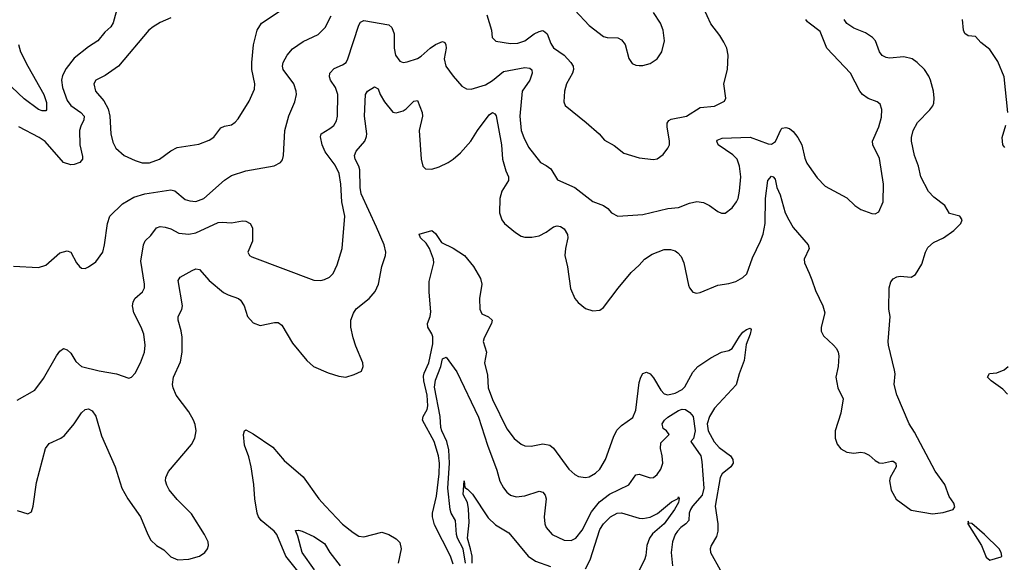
# Model space of a CAD drawing. Header units: inches. Extents: x 1305375 to 1407406, y 744550 to 841633.
# Tile 296 of 509: x 1365585 to 1371092, y 772875 to 775909. Entities that reach past the tile are written whole.
import ezdxf

# ---------------------------------------------------------------- set-up
doc = ezdxf.new("R2010")
doc.units = ezdxf.units.IN
doc.header["$MEASUREMENT"] = 0
doc.layers.add('B3767', color=7, linetype='Continuous')
doc.layers.add('B3777', color=7, linetype='Continuous')

msp = doc.modelspace()

# ---------------------------------------------------------------- linework, layer by layer
at = {"layer": 'B3767', "color": 5}
for points, elevation in [([(1366133.8, 775986.2), (1366107.8, 775892.2), (1366095.2, 775870), (1366060.1, 775839.9), (1366021.3, 775790), (1365970, 775758), (1365890, 775693.1), (1365844.7, 775635.3), (1365823.8, 775596.2), (1365819, 775570), (1365823.9, 775530), (1365850, 775457.7), (1365870.2, 775430), (1365926, 775390), (1365944.9, 775370), (1365944, 775350), (1365925.9, 775314.1), (1365919.4, 775290), (1365921.7, 775210), (1365936.2, 775143.8), (1365936.1, 775130), (1365920.3, 775110), (1365890, 775099.1), (1365870, 775098.1), (1365830, 775110.8), (1365727.3, 775227.3), (1365693.3, 775250), (1365580.5, 775310)], 1160), ([(1366430, 775920.3), (1366370, 775893.8), (1366330.3, 775870), (1366306.3, 775850), (1366136.5, 775650), (1366063, 775597), (1366010.5, 775570), (1365998.9, 775550), (1366009, 775510), (1366055.3, 775455.3), (1366079.4, 775410), (1366088.7, 775370), (1366095.2, 775270), (1366105.1, 775225.1), (1366121.6, 775190), (1366168.2, 775150), (1366230, 775121.6), (1366270, 775108.6), (1366310, 775108.6), (1366367.3, 775130), (1366430, 775175.6), (1366466.1, 775193.9), (1366586, 775214), (1366644.4, 775235.6), (1366670, 775251.7), (1366710, 775303.7), (1366730, 775313.7), (1366770, 775322), (1366790, 775335.8), (1366805.7, 775354.3), (1366867.3, 775452.7), (1366898.7, 775521.3), (1366899.3, 775550), (1366883.7, 775630), (1366882.9, 775670), (1366892.4, 775767.6), (1366912.7, 775850), (1366937.6, 775890), (1367041.5, 775958.5)], 1180), ([(1368197.1, 775937.1), (1368224, 775850), (1368227.3, 775810), (1368248.2, 775788.2), (1368330, 775775.2), (1368370, 775777.3), (1368410, 775791.3), (1368462.6, 775830), (1368490, 775843.5), (1368510, 775847.9), (1368522, 775842), (1368534, 775830), (1368555.4, 775775.4), (1368570, 775751.8), (1368630, 775710.2), (1368668.1, 775670), (1368680.2, 775650), (1368682.2, 775630), (1368676.9, 775610), (1368643.6, 775550), (1368632, 775510), (1368627.7, 775450), (1368634.8, 775430), (1368753.7, 775333.7), (1368826, 775270), (1368856.2, 775236.2), (1368910, 775204.9), (1368963.1, 775163.1), (1369050, 775137.1), (1369130, 775127.2), (1369149.6, 775130.4), (1369184.1, 775155.9), (1369209.7, 775190.3), (1369218.4, 775210), (1369219.7, 775230), (1369206, 775310), (1369206.9, 775330), (1369215.2, 775344.8), (1369228, 775352), (1369314.5, 775370), (1369390, 775418.6), (1369470, 775424.9), (1369526, 775454), (1369534.7, 775470), (1369522.9, 775550), (1369542.7, 775630), (1369546.6, 775710), (1369539.3, 775750), (1369523.4, 775783.4), (1369500.8, 775820.8), (1369450, 775885.2), (1369410, 775975.1)], 1160), ([(1368690, 775961.7), (1368770, 775875.8), (1368850, 775815.3), (1368870, 775808.9), (1368930, 775806.7), (1368950, 775796.4), (1368970.2, 775770.2), (1368992.4, 775692.4), (1369010, 775664), (1369030, 775654), (1369050, 775653), (1369070, 775653.4), (1369110, 775664.9), (1369149.6, 775690.4), (1369176.2, 775730), (1369191.2, 775790), (1369183, 775850), (1369168, 775890), (1369129.7, 775950)], 1180), ([(1365550, 774530.2), (1365690, 774523), (1365730, 774536.3), (1365810, 774604.9), (1365850, 774616.3), (1365870.8, 774610), (1365902, 774550), (1365918.8, 774530), (1365930, 774520.7), (1365950, 774518.8), (1365970, 774526.8), (1366010, 774555.5), (1366049.6, 774610), (1366059.7, 774650), (1366075.6, 774770), (1366089.7, 774810), (1366160.6, 774879.4), (1366222.8, 774917.2), (1366284.7, 774935.3), (1366430, 774957.2), (1366451.6, 774951.6), (1366510, 774904.5), (1366535.6, 774895.6), (1366570, 774892), (1366615.1, 774910), (1366730, 775011.5), (1366770, 775038.3), (1366850, 775064.6), (1367008.2, 775091.8), (1367042.7, 775110), (1367054.3, 775125.7), (1367060.7, 775150), (1367068.4, 775290), (1367090, 775370.8), (1367123.1, 775450), (1367132.1, 775490), (1367130.9, 775510), (1367118.7, 775550), (1367058.3, 775630), (1367054, 775650), (1367059.1, 775670), (1367080.5, 775710), (1367110, 775745.3), (1367170, 775787.6), (1367253.6, 775826.4), (1367293.9, 775866.1), (1367327.2, 775930)], 1160), ([(1365570, 773781), (1365670, 773838), (1365717.2, 773902.8), (1365790, 774030.5), (1365810, 774056.3), (1365830, 774070.4), (1365850, 774062.4), (1365870, 774044.4), (1365898, 773998), (1365930, 773970.2), (1366030, 773946.4), (1366126, 773930), (1366195.1, 773904.9), (1366210, 773910.7), (1366230, 773933.4), (1366261, 773990), (1366282, 774050), (1366286.4, 774090), (1366278.2, 774150), (1366264.8, 774190), (1366222.8, 774270), (1366215.3, 774310), (1366218.5, 774330), (1366228.3, 774350), (1366272.3, 774387.7), (1366282.6, 774410), (1366283.1, 774430), (1366261.6, 774558.4), (1366277.3, 774650), (1366287, 774673), (1366318.2, 774701.8), (1366350, 774746), (1366370, 774752.9), (1366398, 774750), (1366430, 774739.5), (1366475.2, 774715.2), (1366530, 774710.2), (1366570, 774718.2), (1366694.4, 774774.4), (1366717.8, 774777.8), (1366770, 774773.8), (1366830, 774783.6), (1366850, 774782), (1366873, 774770), (1366886.2, 774746.2), (1366886, 774670), (1366860.7, 774610), (1366870.5, 774590.5), (1366882.8, 774582.8), (1367230, 774452.2), (1367269.6, 774450.4), (1367290, 774457.1), (1367317.2, 774470), (1367338, 774490), (1367361.1, 774538.9), (1367388.4, 774630), (1367403.8, 774810), (1367387.1, 774890), (1367381.5, 774990), (1367372.3, 775050), (1367350, 775096.4), (1367292.9, 775170), (1367276.8, 775210), (1367266.6, 775253.4), (1367269.9, 775270.1), (1367320.2, 775299.8), (1367341.7, 775318.3), (1367356.3, 775343.7), (1367362, 775370), (1367363.8, 775490), (1367350.7, 775530), (1367323, 775570), (1367316.8, 775590), (1367318.5, 775610), (1367343.7, 775636.3), (1367390, 775656.3), (1367410, 775670.3), (1367420.7, 775690), (1367481.1, 775878.9), (1367490, 775896), (1367510, 775904.7), (1367650, 775879.6), (1367665.4, 775865.4), (1367679.4, 775830), (1367679, 775750), (1367686.4, 775710), (1367710, 775676.4), (1367730, 775670.3), (1367752.5, 775672.5), (1367810, 775692.6), (1367830, 775704.2), (1367880.8, 775750), (1367910, 775770.2), (1367950, 775787.4), (1367962, 775782), (1367969, 775769), (1367969.2, 775750), (1367959, 775690), (1367968.2, 775650), (1368010, 775592.7), (1368057.6, 775537.6), (1368083.1, 775523.1), (1368110, 775520.3), (1368190, 775544.2), (1368230, 775568.7), (1368290, 775619.5), (1368410, 775641.3), (1368438.2, 775638.2), (1368449.1, 775629.1), (1368451, 775610), (1368438.1, 775570), (1368395.1, 775510), (1368381.5, 775370), (1368390.2, 775290), (1368404, 775250), (1368430, 775197.1), (1368498, 775110), (1368530, 775094.6), (1368554.5, 775074.5), (1368592.9, 775012.9), (1368690, 774970.3), (1368790, 774892), (1368850.7, 774870), (1368873.9, 774853.9), (1368894, 774830), (1368930, 774810.5), (1369070, 774819.7), (1369210, 774853.7), (1369270, 774858.6), (1369330, 774882.4), (1369372.4, 774892.4), (1369410, 774887.6), (1369443, 774870), (1369490, 774836.3), (1369510, 774827.7), (1369530, 774827.7), (1369570, 774857.3), (1369594, 774890), (1369602.9, 774910), (1369611.5, 774950), (1369618.7, 775030), (1369610.9, 775090), (1369597.2, 775130), (1369572.9, 775152.9), (1369491.5, 775210), (1369482.9, 775230), (1369485.3, 775234.7), (1369512.8, 775247.2), (1369670, 775252.1), (1369770, 775214.2), (1369790, 775213.8), (1369811.4, 775228.6), (1369843.8, 775296.2), (1369850, 775301.8), (1369870, 775305.4), (1369890, 775299.8), (1369910, 775284), (1369937.4, 775250), (1369959.5, 775210), (1369975.5, 775135.5), (1369986.9, 775106.9), (1370000, 775088.8)], 1140), ([(1370000, 775889.6), (1369990, 775897.2), (1369981, 775910)], 1140), ([(1365577.2, 775770), (1365589.2, 775730), (1365629.7, 775649.7), (1365719.8, 775490), (1365734.3, 775445.7), (1365734.9, 775405.1), (1365730, 775399.5), (1365710, 775399.7), (1365690, 775407.8), (1365610, 775465.7), (1365505.8, 775565.8)], 1140), ([(1365570, 773164.9), (1365630, 773146.8), (1365650, 773158), (1365659.6, 773190), (1365678, 773322), (1365728.3, 773511.7), (1365750, 773539), (1365814, 773570), (1365834.9, 773585.1), (1365890, 773648.8), (1365930, 773710.8), (1365950, 773730.6), (1365970, 773734), (1365990, 773722), (1366010, 773692.4), (1366041.8, 773581.8), (1366118.9, 773410), (1366156.1, 773290), (1366190, 773230.4), (1366260.9, 773130), (1366300.8, 773030), (1366318.5, 772998.5), (1366350, 772970.3), (1366390, 772944.6), (1366430, 772905.7), (1366470, 772888.9), (1366530, 772893.7), (1366590, 772910.4), (1366620.9, 772930), (1366634.5, 772950), (1366640.7, 772970), (1366638.4, 772990), (1366618.7, 773030), (1366545.6, 773145.6), (1366466.1, 773226.1), (1366421.4, 773281.4), (1366406.7, 773306.7), (1366400.9, 773330), (1366401.5, 773350), (1366417.7, 773382.3), (1366545.5, 773534.5), (1366563.9, 773570), (1366571, 773610), (1366566.5, 773646.5), (1366557.7, 773670), (1366530, 773716.9), (1366459.8, 773810), (1366442.4, 773850), (1366439.8, 773870), (1366444.8, 773910), (1366483.9, 773996.1), (1366493.8, 774050), (1366494, 774134), (1366488.7, 774170), (1366470.9, 774230), (1366470.9, 774249.1), (1366491.4, 774288.6), (1366495.4, 774310), (1366471, 774450), (1366481.6, 774470), (1366550, 774507.4), (1366570, 774517), (1366590, 774512.2), (1366644.7, 774450), (1366724.4, 774384.4), (1366750, 774370.2), (1366808, 774350), (1366820.4, 774340.4), (1366839.6, 774310), (1366859.5, 774250), (1366890, 774214.9), (1366930, 774199.5), (1367010, 774217), (1367030, 774215.3), (1367050, 774200.4), (1367110, 774100.5), (1367190, 774003), (1367227.7, 773970), (1367310, 773934.4), (1367370, 773915.5), (1367409.4, 773910.6), (1367455.3, 773924.7), (1367496.6, 773943.4), (1367506.6, 773970), (1367504.5, 773990), (1367463.8, 774083.8), (1367449.8, 774129.8), (1367437.1, 774190), (1367437, 774230), (1367451, 774269), (1367467.5, 774292.5), (1367539.7, 774350), (1367573.5, 774390), (1367590.8, 774430), (1367609.8, 774530), (1367629.8, 774590), (1367631.6, 774610), (1367623.2, 774650), (1367581.2, 774750), (1367494.9, 774934.9), (1367488.9, 774970), (1367486.7, 775070), (1367481.9, 775090), (1367461.9, 775130), (1367457.9, 775150), (1367466.7, 775173.3), (1367514.2, 775230), (1367524.5, 775255.5), (1367526.2, 775270), (1367514, 775370), (1367519.7, 775490), (1367529.8, 775510.2), (1367570, 775533.4), (1367590, 775522.8), (1367601.6, 775490), (1367625.9, 775450), (1367672.4, 775392.4), (1367690, 775388.7), (1367730, 775400.2), (1367746, 775410), (1367790, 775453.1), (1367810, 775458), (1367835.5, 775390), (1367837.2, 775370), (1367819.7, 775290), (1367829.2, 775130), (1367839.5, 775090), (1367854.3, 775074.3), (1367890, 775073.8), (1367930, 775085.7), (1367982, 775110), (1368010, 775129.3), (1368050, 775165.2), (1368107.3, 775230), (1368144.4, 775290), (1368210, 775377.6), (1368230, 775390.3), (1368242.8, 775382.8), (1368250, 775371), (1368280.1, 775210), (1368284.8, 775130), (1368303.3, 775063.3), (1368319.1, 775030), (1368318.8, 775010), (1368280.7, 774950), (1368270.2, 774910), (1368269.1, 774830), (1368280.9, 774790), (1368295.8, 774770), (1368358.6, 774718.6), (1368390, 774698.3), (1368410, 774692.9), (1368450, 774693.8), (1368490, 774701.5), (1368530, 774721.1), (1368570, 774750.2), (1368590, 774756.9), (1368610, 774753.4), (1368630, 774740.3), (1368648.4, 774708.4), (1368650, 774688.7), (1368636.9, 774630), (1368633.6, 774590), (1368647.8, 774527.8), (1368665.9, 774405.9), (1368690, 774350.7), (1368707.9, 774327.9), (1368750, 774294.9), (1368790, 774280.5), (1368830, 774285.5), (1368850, 774300.5), (1368931.4, 774408.6), (1369004.2, 774495.8), (1369050, 774536.5), (1369079.8, 774570), (1369121.6, 774598.4), (1369190, 774623.5), (1369225.1, 774625.1), (1369250, 774617.3), (1369266.4, 774606.4), (1369284.7, 774584.7), (1369299.6, 774550), (1369325.1, 774425.1), (1369330.4, 774410.4), (1369350, 774386), (1369370, 774380.7), (1369390, 774383), (1369490, 774424.7), (1369550, 774433.8), (1369590, 774445.2), (1369630, 774467.4), (1369651, 774489), (1369682.8, 774577.2), (1369728.5, 774670), (1369742.3, 774710), (1369754.1, 774770), (1369756.4, 774910), (1369769.8, 775010.2), (1369790, 775034.8), (1369798, 775030), (1369810, 775018), (1369819.1, 774970), (1369837.6, 774930), (1369866.3, 774830), (1369885.8, 774790), (1369910, 774747.3), (1369994.7, 774650), (1369999.7, 774630), (1369973.1, 774570), (1369974.9, 774550), (1370000, 774491.1)], 1120), ([(1368010, 772864.5), (1367993.4, 772910), (1367905.6, 773085.6), (1367893.8, 773130), (1367894.3, 773150), (1367915.1, 773244.9), (1367930.2, 773370), (1367931.9, 773430), (1367927.2, 773470), (1367902.6, 773550), (1367837.8, 773670), (1367841.7, 773690), (1367864.6, 773730), (1367867.9, 773750), (1367863.6, 773810), (1367845.3, 773890), (1367843.4, 773916.6), (1367846.8, 773933.2), (1367873.2, 773990), (1367896, 774096), (1367895.1, 774135.1), (1367890, 774152.3), (1367867.2, 774190), (1367865.3, 774210), (1367880.2, 774250), (1367883.4, 774276.6), (1367874.5, 774385.5), (1367875.2, 774444.8), (1367901, 774550), (1367898.5, 774570), (1367877.4, 774630), (1367858.9, 774658.9), (1367826.6, 774690), (1367819.3, 774710), (1367890, 774731.2), (1367910, 774714), (1367944.3, 774664.3), (1368010, 774632.1), (1368071.8, 774590), (1368123, 774530), (1368161.9, 774461.9), (1368168.8, 774430), (1368156.6, 774350), (1368157.8, 774290), (1368170, 774265.5), (1368207.4, 774247.4), (1368227, 774230), (1368223.6, 774210), (1368181.8, 774130), (1368176.1, 774110), (1368196, 774050), (1368184.9, 773990), (1368202, 773922), (1368205, 773850), (1368230, 773784.9), (1368310, 773621.3), (1368350, 773567), (1368390, 773535.8), (1368410, 773526.7), (1368445.1, 773525.1), (1368510, 773538), (1368550, 773530.4), (1368570, 773512.7), (1368656.7, 773396.7), (1368690, 773366.7), (1368710, 773355.3), (1368750, 773348.9), (1368770, 773353.4), (1368806.1, 773373.9), (1368830, 773397), (1368861.4, 773450), (1368905.8, 773574.2), (1368925.1, 773614.9), (1368950, 773641.1), (1369014.4, 773685.6), (1369030, 773726.8), (1369050, 773880.7), (1369058.2, 773910), (1369070, 773930.4), (1369090, 773938.9), (1369110, 773929.1), (1369130, 773906), (1369170, 773836.9), (1369190, 773818), (1369210, 773812.2), (1369250, 773820.2), (1369290, 773841), (1369304.2, 773855.8), (1369350, 773938.9), (1369378.4, 773970), (1369450, 774018.4), (1369510, 774051), (1369550, 774060.2), (1369570, 774070.2), (1369610, 774137.5), (1369630, 774162.1), (1369650, 774177.5), (1369670, 774183.6), (1369676.4, 774176.4), (1369671, 774150), (1369647.7, 774092.3), (1369635.8, 774004.2), (1369608.9, 773930), (1369592.8, 773867.2), (1369470, 773737.8), (1369442.5, 773690), (1369429.1, 773650), (1369434.8, 773610), (1369469.7, 773549.7), (1369497.5, 773517.5), (1369560.2, 773470), (1369572.8, 773450), (1369574.4, 773430), (1369562.6, 773410), (1369514, 773370), (1369503.2, 773350), (1369475.2, 773190), (1369490.2, 773090), (1369489.3, 773050), (1369481.1, 773018.9), (1369452.4, 772970), (1369446, 772950), (1369448, 772930), (1369556.4, 772736.4)], 1080), ([(1368077.2, 772870), (1368064.1, 772950), (1368033.9, 773010), (1368028.2, 773030), (1368021.5, 773110), (1367998.5, 773150), (1367992.2, 773170), (1367979.5, 773290), (1367988.3, 773430), (1367984.5, 773504.5), (1367973.6, 773550), (1367945.8, 773610), (1367941, 773630), (1367936.4, 773690), (1367904.7, 773855.3), (1367910, 773893.1), (1367939.8, 773970), (1367950, 774012.7), (1367970, 774022.8), (1368030, 773940.7), (1368150, 773687.2), (1368200.7, 773530), (1368253.9, 773390), (1368269.5, 773329.5), (1368290, 773292.2), (1368310, 773267.2), (1368330, 773251.6), (1368361.2, 773241.2), (1368410, 773247.5), (1368490, 773273.6), (1368510, 773267.2), (1368523.2, 773250), (1368529.2, 773230), (1368517.2, 773130), (1368521.5, 773090), (1368528.9, 773070), (1368562.4, 773030), (1368630, 772999.7), (1368670, 772997.3), (1368694.3, 773010), (1368730, 773054.9), (1368783.1, 773156.9), (1368827.3, 773212.7), (1368884.1, 773255.9), (1368991.3, 773308.7), (1369030, 773364.6), (1369050, 773368), (1369110, 773348.4), (1369130, 773350.2), (1369150, 773365.5), (1369170, 773395.8), (1369181.8, 773430), (1369178.9, 773470), (1369169.2, 773510.8), (1369170, 773542.8), (1369218, 773590), (1369201.7, 773610), (1369183.5, 773623.5), (1369178.1, 773650), (1369190.9, 773670), (1369210, 773686.6), (1369270, 773724.3), (1369290, 773730.8), (1369309.1, 773729.1), (1369332.3, 773712.3), (1369350.8, 773690.8), (1369361.7, 773610), (1369353.3, 773566.7), (1369338, 773550), (1369393.4, 773470), (1369399.7, 773439.7), (1369412, 773290), (1369400.9, 773250), (1369348.4, 773190), (1369336.4, 773170), (1369329.5, 773150), (1369326.6, 773110), (1369311.1, 773090), (1369282.2, 773070), (1369263, 773050), (1369250.2, 773030), (1369236, 772990), (1369227.8, 772930), (1369236, 772856)], 1060), ([(1367170, 772788.2), (1367072.8, 772910), (1367022.2, 773030), (1367007.4, 773050), (1366935.8, 773110), (1366921.1, 773130), (1366913.4, 773150), (1366899.1, 773230), (1366894.8, 773310), (1366879.9, 773410), (1366865.6, 773465.6), (1366841.8, 773530), (1366836.3, 773590), (1366842.7, 773610), (1366850, 773615.5), (1366890, 773594.4), (1367000, 773520), (1367063.8, 773443.8), (1367170, 773353.4), (1367258.3, 773230), (1367294.3, 773190), (1367390, 773088.4), (1367450, 773042.4), (1367482.3, 773022.3), (1367510, 773018), (1367610, 773044.4), (1367650, 773031.4), (1367690, 773006), (1367710, 772985.5), (1367719.1, 772950), (1367700.9, 772870)], 1080), ([(1368114.9, 772870), (1368114.8, 772910), (1368106.8, 772950), (1368089.4, 773010), (1368098, 773098), (1368094.6, 773174.6), (1368089.8, 773210), (1368065.2, 773254.8), (1368070, 773330.6), (1368074, 773294), (1368090, 773284.9), (1368117.1, 773257.1), (1368204.7, 773124.7), (1368245.7, 773085.7), (1368320, 773040), (1368428.3, 772910), (1368470, 772882.2), (1368552.9, 772852.9)], 1040), ([(1368750, 772838.5), (1368776.2, 772890), (1368830, 773059.7), (1368850, 773091), (1368890, 773130.2), (1368926, 773150), (1368950, 773152.9), (1369050, 773122.7), (1369070, 773121.2), (1369110, 773128.6), (1369151.6, 773148.4), (1369230, 773213.6), (1369267, 773233), (1369270, 773241), (1369273, 773233), (1369268.7, 773210), (1369247.1, 773170), (1369188.4, 773090), (1369124.7, 773035.3), (1369106.3, 773010), (1369093, 772970), (1369087.2, 772912.8), (1369079.3, 772890), (1369037.6, 772810)], 1040), ([(1367232.8, 772832.8), (1367165, 772930), (1367141.1, 773021.1), (1367126.8, 773053.2), (1367144.1, 773055.9), (1367164.7, 773050), (1367230, 773020.5), (1367290, 772980.4), (1367320.2, 772930), (1367376.2, 772856.2)], 1060)]:
    msp.add_lwpolyline(points, dxfattribs=dict(at, elevation=elevation))
at = {"layer": 'B3777', "color": 5}
for points, elevation in [([(1370000, 774491.1), (1370015.3, 774455.3), (1370035.1, 774395.1), (1370077, 774310), (1370087.2, 774270), (1370068.2, 774190), (1370067.7, 774167.7), (1370081.1, 774141.1), (1370135.5, 774090), (1370152.7, 774070), (1370162.4, 774050), (1370166.4, 774030), (1370162.6, 773970), (1370148.8, 773910), (1370161.3, 773850), (1370190.4, 773790), (1370177, 773710), (1370145.3, 773610), (1370146, 773570), (1370156.7, 773536.7), (1370177.3, 773510), (1370210, 773490.6), (1370250, 773485.5), (1370290, 773490.4), (1370310, 773486.7), (1370335.1, 773475.1), (1370370, 773443.8), (1370391.9, 773431.9), (1370410, 773430.3), (1370461.6, 773441.6), (1370470, 773441.3), (1370485.7, 773430), (1370487.7, 773410), (1370453.4, 773350), (1370448.7, 773330), (1370459.2, 773279.2), (1370487.7, 773227.7), (1370570, 773166.7), (1370690, 773146), (1370750, 773154.8), (1370806, 773170), (1370815.3, 773184.7), (1370810, 773206), (1370783.7, 773243.7), (1370758.7, 773310), (1370705.1, 773385.1), (1370590, 773602.7), (1370559.5, 773650), (1370491.3, 773811.3), (1370475.1, 773870), (1370480.4, 773930), (1370477.7, 773950), (1370443, 774090), (1370441.6, 774110), (1370452.8, 774250), (1370446, 774290), (1370446.9, 774410), (1370456.4, 774443.6), (1370470, 774460.5), (1370490, 774472), (1370510, 774474.9), (1370570, 774468.7), (1370595.8, 774484.2), (1370630, 774542.8), (1370650.8, 774610), (1370664.3, 774635.7), (1370696.5, 774663.5), (1370751.8, 774690), (1370809.5, 774730), (1370849.2, 774770), (1370855.1, 774790), (1370842.7, 774810), (1370785.9, 774825.9), (1370758.7, 774870), (1370697, 774917), (1370668.3, 774948.3), (1370625.1, 775030), (1370610.8, 775090), (1370589, 775149), (1370572.3, 775230), (1370572.3, 775250), (1370581.7, 775290), (1370605.2, 775334.8), (1370675.7, 775404.3), (1370692.6, 775427.4), (1370697.1, 775442.9), (1370699.8, 775470), (1370695.5, 775510), (1370678.6, 775570), (1370670, 775593), (1370645.1, 775630), (1370604, 775670), (1370575.6, 775690), (1370530, 775702.2), (1370450, 775694.8), (1370430, 775697.8), (1370407.9, 775707.9), (1370392.7, 775730), (1370371.6, 775790), (1370355.1, 775810), (1370316.2, 775836.2), (1370250, 775860.8), (1370210, 775886.8), (1370196.7, 775910)], 1120), ([(1370000, 775088.8), (1370045.8, 775025.8), (1370090, 774978), (1370210, 774912.4), (1370256.3, 774870), (1370290, 774848.7), (1370350, 774825.5), (1370370, 774824), (1370390, 774834.8), (1370413.3, 774890), (1370415.1, 774990), (1370392.8, 775132.8), (1370356.1, 775210), (1370354, 775230), (1370389.8, 775310), (1370404.8, 775364.8), (1370407.3, 775407.3), (1370397, 775437), (1370381.2, 775450), (1370330, 775467.6), (1370298.5, 775490), (1370283.5, 775510), (1370232.1, 775610), (1370098.2, 775750), (1370062.3, 775842.3), (1370000, 775889.6)], 1140), ([(1371112.1, 775390), (1371090.8, 775590), (1371055.2, 775675.2), (1371010, 775742.2), (1370961.1, 775781.1), (1370930, 775814.6), (1370890, 775819.1), (1370871.1, 775831.1), (1370862.7, 775850), (1370858.2, 775910)], 1080), ([(1371095.1, 775195.1), (1371083.5, 775210), (1371079.8, 775250), (1371100.7, 775319.3)], 1080), ([(1371110, 773815.8), (1371083.8, 773843.8), (1371017.6, 773890), (1370996.9, 773910), (1371009.2, 773930.8), (1371050, 773935.2), (1371090, 773951.2), (1371113.1, 773970)], 1080)]:
    msp.add_lwpolyline(points, dxfattribs=dict(at, elevation=elevation))
at = {"layer": 'B3777', "color": 5, "elevation": 1120}
msp.add_lwpolyline([(1370890, 773106), (1370886.8, 773090), (1370964, 772970), (1370990, 772904.7), (1371010, 772886.8), (1371073.6, 772906.4), (1371078, 772910), (1371074, 772930), (1371062.7, 772950), (1370980.9, 773030), (1370910, 773092.3), (1370894, 773094)], close=True, dxfattribs=at)

doc.saveas('drawing.dxf')
